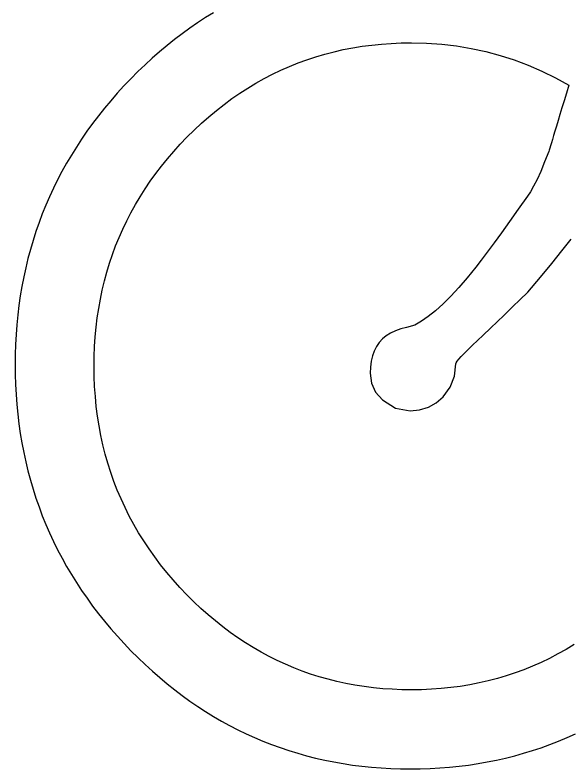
# Model space of a CAD drawing. Extents: x 99976 to 100136, y 99905 to 100011.
# Drawn here: x 100020.796 to 100020.8639, y 99975.747 to 99975.8394 of the extents above; entities that cross this region are included whole.
import ezdxf

# ---------------------------------------------------------------- set-up
doc = ezdxf.new("R2010")
doc.units = 0
doc.layers.add('TR_SN_ConstructionSigns', color=7, linetype='Continuous')

msp = doc.modelspace()

# ---------------------------------------------------------------- linework, layer by layer
at = {"layer": 'TR_SN_ConstructionSigns'}
for p, q in [((100020.820269, 99975.839653), (100020.819298, 99975.839052)), ((100020.818337, 99975.838424), (100020.817388, 99975.837769)), ((100020.819298, 99975.839052), (100020.818337, 99975.838424)), ((100020.817388, 99975.837769), (100020.816448, 99975.837088)), ((100020.816448, 99975.837088), (100020.81552, 99975.836379)), ((100020.814603, 99975.835644), (100020.813696, 99975.834883)), ((100020.81552, 99975.836379), (100020.814603, 99975.835644)), ((100020.837315, 99975.835356), (100020.838477, 99975.835544)), ((100020.838477, 99975.835544), (100020.839652, 99975.835698)), ((100020.839652, 99975.835698), (100020.840842, 99975.835817)), ((100020.840842, 99975.835817), (100020.842045, 99975.835903)), ((100020.842045, 99975.835903), (100020.843263, 99975.835954)), ((100020.843263, 99975.835954), (100020.844495, 99975.835971)), ((100020.844495, 99975.835971), (100020.846365, 99975.835929)), ((100020.846365, 99975.835929), (100020.848212, 99975.8358)), ((100020.848212, 99975.8358), (100020.850035, 99975.835587)), ((100020.850035, 99975.835587), (100020.851834, 99975.835288)), ((100020.813696, 99975.834883), (100020.812799, 99975.834094)), ((100020.832809, 99975.834261), (100020.833915, 99975.834586)), ((100020.833915, 99975.834586), (100020.835034, 99975.834877)), ((100020.835034, 99975.834877), (100020.836168, 99975.835133)), ((100020.836168, 99975.835133), (100020.837315, 99975.835356)), ((100020.851834, 99975.835288), (100020.853609, 99975.834903)), ((100020.853609, 99975.834903), (100020.85536, 99975.834433)), ((100020.812799, 99975.834094), (100020.811914, 99975.833279)), ((100020.830641, 99975.833508), (100020.831718, 99975.833902)), ((100020.831718, 99975.833902), (100020.832809, 99975.834261)), ((100020.85536, 99975.834433), (100020.857088, 99975.833877)), ((100020.857088, 99975.833877), (100020.858792, 99975.833236)), ((100020.811914, 99975.833279), (100020.811039, 99975.832437)), ((100020.828528, 99975.832619), (100020.829578, 99975.833081)), ((100020.829578, 99975.833081), (100020.830641, 99975.833508)), ((100020.858792, 99975.833236), (100020.860472, 99975.83251)), ((100020.811039, 99975.832437), (100020.810175, 99975.831569)), ((100020.826472, 99975.831593), (100020.827493, 99975.832123)), ((100020.827493, 99975.832123), (100020.828528, 99975.832619)), ((100020.860472, 99975.83251), (100020.862129, 99975.831698)), ((100020.810175, 99975.831569), (100020.809329, 99975.830682)), ((100020.824472, 99975.83043), (100020.825465, 99975.831028)), ((100020.825465, 99975.831028), (100020.826472, 99975.831593)), ((100020.862129, 99975.831698), (100020.863761, 99975.830801)), ((100020.809329, 99975.830682), (100020.808509, 99975.829783)), ((100020.823493, 99975.829797), (100020.824472, 99975.83043)), ((100020.863761, 99975.830801), (100020.863462, 99975.829799)), ((100020.808509, 99975.829783), (100020.807716, 99975.828875)), ((100020.821577, 99975.828429), (100020.822528, 99975.82913)), ((100020.822528, 99975.82913), (100020.823493, 99975.829797)), ((100020.863462, 99975.829799), (100020.863183, 99975.828862)), ((100020.807716, 99975.828875), (100020.806948, 99975.827955)), ((100020.82064, 99975.827693), (100020.821577, 99975.828429)), ((100020.863183, 99975.828862), (100020.862922, 99975.82799)), ((100020.806948, 99975.827955), (100020.806206, 99975.827024)), ((100020.819717, 99975.826924), (100020.82064, 99975.827693)), ((100020.862681, 99975.827183), (100020.862458, 99975.826441)), ((100020.862922, 99975.82799), (100020.862681, 99975.827183)), ((100020.806206, 99975.827024), (100020.805491, 99975.826083)), ((100020.818808, 99975.82612), (100020.819717, 99975.826924)), ((100020.862458, 99975.826441), (100020.862255, 99975.825763)), ((100020.805491, 99975.826083), (100020.804801, 99975.825131)), ((100020.817914, 99975.825282), (100020.818808, 99975.82612)), ((100020.862255, 99975.825763), (100020.862071, 99975.82515)), ((100020.804801, 99975.825131), (100020.804137, 99975.824168)), ((100020.816207, 99975.823546), (100020.817033, 99975.824409)), ((100020.817033, 99975.824409), (100020.817914, 99975.825282)), ((100020.861906, 99975.824602), (100020.861759, 99975.824119)), ((100020.862071, 99975.82515), (100020.861906, 99975.824602)), ((100020.804137, 99975.824168), (100020.8035, 99975.823194)), ((100020.815412, 99975.822669), (100020.816207, 99975.823546)), ((100020.861632, 99975.823701), (100020.861525, 99975.823347)), ((100020.861759, 99975.824119), (100020.861632, 99975.823701)), ((100020.8035, 99975.823194), (100020.802888, 99975.82221)), ((100020.814649, 99975.821779), (100020.815412, 99975.822669)), ((100020.861315, 99975.822675), (100020.860804, 99975.821374)), ((100020.861366, 99975.822834), (100020.861315, 99975.822675)), ((100020.861436, 99975.823058), (100020.861366, 99975.822834)), ((100020.861525, 99975.823347), (100020.861436, 99975.823058)), ((100020.802888, 99975.82221), (100020.802303, 99975.821214)), ((100020.813917, 99975.820875), (100020.814649, 99975.821779)), ((100020.802303, 99975.821214), (100020.801743, 99975.820208)), ((100020.813216, 99975.819958), (100020.813917, 99975.820875)), ((100020.860804, 99975.821374), (100020.860324, 99975.82023)), ((100020.801743, 99975.820208), (100020.80121, 99975.819191)), ((100020.812546, 99975.819027), (100020.813216, 99975.819958)), ((100020.860324, 99975.82023), (100020.859877, 99975.819241)), ((100020.80121, 99975.819191), (100020.800702, 99975.818164)), ((100020.811907, 99975.818083), (100020.812546, 99975.819027)), ((100020.859877, 99975.819241), (100020.859461, 99975.818408)), ((100020.800702, 99975.818164), (100020.800221, 99975.817125)), ((100020.811299, 99975.817125), (100020.811907, 99975.818083)), ((100020.859461, 99975.818408), (100020.859077, 99975.81773)), ((100020.800221, 99975.817125), (100020.799765, 99975.816076)), ((100020.810723, 99975.816153), (100020.811299, 99975.817125)), ((100020.858725, 99975.817209), (100020.857575, 99975.815584)), ((100020.859077, 99975.81773), (100020.858725, 99975.817209)), ((100020.810177, 99975.815168), (100020.810723, 99975.816153)), ((100020.799765, 99975.816076), (100020.799336, 99975.815016)), ((100020.809663, 99975.81417), (100020.810177, 99975.815168)), ((100020.857575, 99975.815584), (100020.856507, 99975.814086)), ((100020.799336, 99975.815016), (100020.798932, 99975.813945)), ((100020.798932, 99975.813945), (100020.798555, 99975.812863)), ((100020.80918, 99975.813158), (100020.809663, 99975.81417)), ((100020.856507, 99975.814086), (100020.85552, 99975.812714)), ((100020.798555, 99975.812863), (100020.798204, 99975.81177)), ((100020.808728, 99975.812132), (100020.80918, 99975.813158)), ((100020.85552, 99975.812714), (100020.854616, 99975.811469)), ((100020.798204, 99975.81177), (100020.797879, 99975.810667)), ((100020.808307, 99975.811093), (100020.808728, 99975.812132)), ((100020.854616, 99975.811469), (100020.853794, 99975.810351)), ((100020.862929, 99975.810508), (100020.864037, 99975.811936)), ((100020.797879, 99975.810667), (100020.797579, 99975.809553)), ((100020.807918, 99975.81004), (100020.808307, 99975.811093)), ((100020.80756, 99975.808974), (100020.807918, 99975.81004)), ((100020.853794, 99975.810351), (100020.853055, 99975.809359)), ((100020.861676, 99975.808952), (100020.862929, 99975.810508)), ((100020.797579, 99975.809553), (100020.797306, 99975.808428)), ((100020.807232, 99975.807894), (100020.80756, 99975.808974)), ((100020.853055, 99975.809359), (100020.852397, 99975.808493)), ((100020.86028, 99975.807266), (100020.861676, 99975.808952)), ((100020.797306, 99975.808428), (100020.797059, 99975.807292)), ((100020.806936, 99975.806801), (100020.807232, 99975.807894)), ((100020.852397, 99975.808493), (100020.851336, 99975.807187)), ((100020.797059, 99975.807292), (100020.796838, 99975.806146)), ((100020.851336, 99975.807187), (100020.850311, 99975.806)), ((100020.85874, 99975.805451), (100020.86028, 99975.807266)), ((100020.796838, 99975.806146), (100020.796642, 99975.804989)), ((100020.806671, 99975.805694), (100020.806936, 99975.806801)), ((100020.850311, 99975.806), (100020.849322, 99975.804934)), ((100020.806438, 99975.804574), (100020.806671, 99975.805694)), ((100020.858071, 99975.804784), (100020.858445, 99975.805154)), ((100020.858445, 99975.805154), (100020.85874, 99975.805451)), ((100020.796642, 99975.804989), (100020.796473, 99975.80382)), ((100020.806235, 99975.80344), (100020.806438, 99975.804574)), ((100020.849322, 99975.804934), (100020.848369, 99975.803987)), ((100020.85709, 99975.803827), (100020.85762, 99975.804342)), ((100020.85762, 99975.804342), (100020.858071, 99975.804784)), ((100020.796473, 99975.80382), (100020.79633, 99975.802641)), ((100020.806064, 99975.802292), (100020.806235, 99975.80344)), ((100020.847451, 99975.803161), (100020.84657, 99975.802455)), ((100020.848369, 99975.803987), (100020.847451, 99975.803161)), ((100020.855797, 99975.80258), (100020.856483, 99975.80324)), ((100020.856483, 99975.80324), (100020.85709, 99975.803827)), ((100020.79633, 99975.802641), (100020.796213, 99975.801452)), ((100020.805924, 99975.801131), (100020.806064, 99975.802292)), ((100020.84657, 99975.802455), (100020.845725, 99975.801868)), ((100020.855032, 99975.801848), (100020.855797, 99975.80258)), ((100020.796213, 99975.801452), (100020.796122, 99975.800251)), ((100020.844915, 99975.801402), (100020.843909, 99975.801107)), ((100020.845725, 99975.801868), (100020.844915, 99975.801402)), ((100020.85419, 99975.801043), (100020.855032, 99975.801848)), ((100020.805815, 99975.799957), (100020.805924, 99975.801131)), ((100020.841958, 99975.800424), (100020.841431, 99975.800089)), ((100020.842546, 99975.800705), (100020.841958, 99975.800424)), ((100020.843197, 99975.800932), (100020.842546, 99975.800705)), ((100020.843909, 99975.801107), (100020.843197, 99975.800932)), ((100020.853269, 99975.800165), (100020.85419, 99975.801043)), ((100020.796122, 99975.800251), (100020.796057, 99975.79904)), ((100020.805737, 99975.798769), (100020.805815, 99975.799957)), ((100020.840967, 99975.799701), (100020.840564, 99975.79926)), ((100020.841431, 99975.800089), (100020.840967, 99975.799701)), ((100020.851961, 99975.798925), (100020.852574, 99975.799513)), ((100020.852574, 99975.799513), (100020.853269, 99975.800165)), ((100020.796057, 99975.79904), (100020.796018, 99975.797818)), ((100020.80569, 99975.797567), (100020.805737, 99975.798769)), ((100020.840223, 99975.798766), (100020.839945, 99975.798218)), ((100020.840564, 99975.79926), (100020.840223, 99975.798766)), ((100020.85143, 99975.798403), (100020.851961, 99975.798925)), ((100020.796018, 99975.797818), (100020.796005, 99975.796585)), ((100020.839728, 99975.797617), (100020.839573, 99975.796963)), ((100020.839945, 99975.798218), (100020.839728, 99975.797617)), ((100020.850612, 99975.797554), (100020.85098, 99975.797946)), ((100020.85098, 99975.797946), (100020.85143, 99975.798403)), ((100020.805674, 99975.796352), (100020.80569, 99975.797567)), ((100020.839573, 99975.796963), (100020.83948, 99975.796255)), ((100020.849958, 99975.79664), (100020.849999, 99975.796771)), ((100020.849999, 99975.796771), (100020.850122, 99975.796967)), ((100020.850122, 99975.796967), (100020.850326, 99975.797228)), ((100020.850326, 99975.797228), (100020.850612, 99975.797554)), ((100020.796005, 99975.796585), (100020.796018, 99975.795343)), ((100020.805691, 99975.795102), (100020.805674, 99975.796352)), ((100020.83948, 99975.796255), (100020.839449, 99975.795494)), ((100020.849782, 99975.795147), (100020.849958, 99975.79664)), ((100020.796018, 99975.795343), (100020.796057, 99975.794113)), ((100020.805742, 99975.793865), (100020.805691, 99975.795102)), ((100020.839449, 99975.795494), (100020.839617, 99975.794279)), ((100020.849254, 99975.793801), (100020.849782, 99975.795147)), ((100020.796057, 99975.794113), (100020.796122, 99975.792894)), ((100020.839617, 99975.794279), (100020.840121, 99975.793196)), ((100020.805826, 99975.792642), (100020.805742, 99975.793865)), ((100020.840121, 99975.793196), (100020.840961, 99975.792244)), ((100020.848375, 99975.792602), (100020.849254, 99975.793801)), ((100020.796122, 99975.792894), (100020.796213, 99975.791686)), ((100020.805943, 99975.791433), (100020.805826, 99975.792642)), ((100020.840961, 99975.792244), (100020.842562, 99975.791246)), ((100020.847529, 99975.791863), (100020.848375, 99975.792602)), ((100020.796213, 99975.791686), (100020.79633, 99975.790489)), ((100020.806095, 99975.790239), (100020.805943, 99975.791433)), ((100020.842562, 99975.791246), (100020.844344, 99975.790914)), ((100020.845513, 99975.791019), (100020.846575, 99975.791336)), ((100020.846575, 99975.791336), (100020.847529, 99975.791863)), ((100020.79633, 99975.790489), (100020.796474, 99975.789303)), ((100020.80628, 99975.789058), (100020.806095, 99975.790239)), ((100020.844344, 99975.790914), (100020.845513, 99975.791019)), ((100020.796474, 99975.789303), (100020.796643, 99975.788129)), ((100020.806498, 99975.787891), (100020.80628, 99975.789058)), ((100020.796643, 99975.788129), (100020.796838, 99975.786966)), ((100020.80675, 99975.786738), (100020.806498, 99975.787891)), ((100020.796838, 99975.786966), (100020.797059, 99975.785814)), ((100020.807036, 99975.785599), (100020.80675, 99975.786738)), ((100020.797059, 99975.785814), (100020.797307, 99975.784673)), ((100020.807356, 99975.784474), (100020.807036, 99975.785599)), ((100020.797307, 99975.784673), (100020.79758, 99975.783543)), ((100020.807709, 99975.783362), (100020.807356, 99975.784474)), ((100020.79758, 99975.783543), (100020.79788, 99975.782425)), ((100020.808095, 99975.782265), (100020.807709, 99975.783362)), ((100020.79788, 99975.782425), (100020.798205, 99975.781318)), ((100020.808516, 99975.781182), (100020.808095, 99975.782265)), ((100020.798205, 99975.781318), (100020.798557, 99975.780222)), ((100020.808969, 99975.780113), (100020.808516, 99975.781182)), ((100020.798557, 99975.780222), (100020.798934, 99975.779137)), ((100020.809457, 99975.779057), (100020.808969, 99975.780113)), ((100020.798934, 99975.779137), (100020.799338, 99975.778063)), ((100020.809978, 99975.778016), (100020.809457, 99975.779057)), ((100020.799338, 99975.778063), (100020.799768, 99975.777001)), ((100020.810533, 99975.776988), (100020.809978, 99975.778016)), ((100020.799768, 99975.777001), (100020.800223, 99975.77595)), ((100020.811121, 99975.775975), (100020.810533, 99975.776988)), ((100020.800223, 99975.77595), (100020.800705, 99975.77491)), ((100020.811743, 99975.774975), (100020.811121, 99975.775975)), ((100020.800705, 99975.77491), (100020.801213, 99975.773881)), ((100020.812399, 99975.773989), (100020.811743, 99975.774975)), ((100020.801213, 99975.773881), (100020.801747, 99975.772864)), ((100020.813088, 99975.773018), (100020.812399, 99975.773989)), ((100020.801747, 99975.772864), (100020.802307, 99975.771857)), ((100020.813811, 99975.77206), (100020.813088, 99975.773018)), ((100020.802307, 99975.771857), (100020.802893, 99975.770862)), ((100020.814568, 99975.771116), (100020.813811, 99975.77206)), ((100020.802893, 99975.770862), (100020.803505, 99975.769878)), ((100020.815358, 99975.770186), (100020.814568, 99975.771116)), ((100020.816182, 99975.76927), (100020.815358, 99975.770186)), ((100020.803505, 99975.769878), (100020.804143, 99975.768906)), ((100020.817039, 99975.768368), (100020.816182, 99975.76927)), ((100020.804143, 99975.768906), (100020.804807, 99975.767944)), ((100020.817888, 99975.767522), (100020.817039, 99975.768368)), ((100020.804807, 99975.767944), (100020.805497, 99975.766994)), ((100020.818749, 99975.766708), (100020.817888, 99975.767522)), ((100020.805497, 99975.766994), (100020.806213, 99975.766055)), ((100020.819623, 99975.765926), (100020.818749, 99975.766708)), ((100020.806213, 99975.766055), (100020.806955, 99975.765127)), ((100020.820511, 99975.765176), (100020.819623, 99975.765926)), ((100020.806955, 99975.765127), (100020.807723, 99975.76421)), ((100020.821411, 99975.764458), (100020.820511, 99975.765176)), ((100020.822325, 99975.763772), (100020.821411, 99975.764458)), ((100020.807723, 99975.76421), (100020.808517, 99975.763305)), ((100020.823251, 99975.763117), (100020.822325, 99975.763772)), ((100020.808517, 99975.763305), (100020.809338, 99975.762411)), ((100020.824191, 99975.762495), (100020.823251, 99975.763117)), ((100020.809338, 99975.762411), (100020.810184, 99975.761527)), ((100020.825143, 99975.761904), (100020.824191, 99975.762495)), ((100020.826109, 99975.761346), (100020.825143, 99975.761904)), ((100020.863428, 99975.76169), (100020.862425, 99975.761124)), ((100020.864418, 99975.76229), (100020.863428, 99975.76169)), ((100020.810184, 99975.761527), (100020.811049, 99975.760663)), ((100020.827087, 99975.760819), (100020.826109, 99975.761346)), ((100020.828079, 99975.760324), (100020.827087, 99975.760819)), ((100020.862425, 99975.761124), (100020.861407, 99975.760592)), ((100020.811049, 99975.760663), (100020.811924, 99975.759826)), ((100020.811924, 99975.759826), (100020.81281, 99975.759015)), ((100020.829083, 99975.759861), (100020.828079, 99975.760324)), ((100020.830101, 99975.75943), (100020.829083, 99975.759861)), ((100020.860377, 99975.760095), (100020.859332, 99975.759632)), ((100020.861407, 99975.760592), (100020.860377, 99975.760095)), ((100020.81281, 99975.759015), (100020.813707, 99975.75823)), ((100020.831132, 99975.759031), (100020.830101, 99975.75943)), ((100020.832175, 99975.758664), (100020.831132, 99975.759031)), ((100020.858274, 99975.759203), (100020.857202, 99975.758808)), ((100020.859332, 99975.759632), (100020.858274, 99975.759203)), ((100020.813707, 99975.75823), (100020.814615, 99975.757472)), ((100020.833232, 99975.758329), (100020.832175, 99975.758664)), ((100020.834302, 99975.758026), (100020.833232, 99975.758329)), ((100020.835384, 99975.757754), (100020.834302, 99975.758026)), ((100020.855018, 99975.758122), (100020.853906, 99975.757831)), ((100020.856117, 99975.758448), (100020.855018, 99975.758122)), ((100020.857202, 99975.758808), (100020.856117, 99975.758448)), ((100020.814615, 99975.757472), (100020.815533, 99975.756741)), ((100020.83648, 99975.757515), (100020.835384, 99975.757754)), ((100020.837589, 99975.757307), (100020.83648, 99975.757515)), ((100020.838711, 99975.757132), (100020.837589, 99975.757307)), ((100020.839845, 99975.756988), (100020.838711, 99975.757132)), ((100020.849319, 99975.757007), (100020.848138, 99975.756887)), ((100020.850486, 99975.757162), (100020.849319, 99975.757007)), ((100020.85164, 99975.75735), (100020.850486, 99975.757162)), ((100020.852779, 99975.757573), (100020.85164, 99975.75735)), ((100020.853906, 99975.757831), (100020.852779, 99975.757573)), ((100020.815533, 99975.756741), (100020.816462, 99975.756037)), ((100020.840993, 99975.756877), (100020.839845, 99975.756988)), ((100020.842154, 99975.756797), (100020.840993, 99975.756877)), ((100020.843328, 99975.756749), (100020.842154, 99975.756797)), ((100020.844515, 99975.756733), (100020.843328, 99975.756749)), ((100020.845736, 99975.75675), (100020.844515, 99975.756733)), ((100020.846944, 99975.756801), (100020.845736, 99975.75675)), ((100020.848138, 99975.756887), (100020.846944, 99975.756801)), ((100020.816462, 99975.756037), (100020.817401, 99975.755359)), ((100020.817401, 99975.755359), (100020.818352, 99975.754707)), ((100020.818352, 99975.754707), (100020.819313, 99975.754082)), ((100020.819313, 99975.754082), (100020.820285, 99975.753484)), ((100020.820285, 99975.753484), (100020.821267, 99975.752912)), ((100020.821267, 99975.752912), (100020.82226, 99975.752367)), ((100020.82226, 99975.752367), (100020.823264, 99975.751849)), ((100020.823264, 99975.751849), (100020.824279, 99975.751357)), ((100020.824279, 99975.751357), (100020.825304, 99975.750891)), ((100020.825304, 99975.750891), (100020.82634, 99975.750453)), ((100020.862509, 99975.750448), (100020.863549, 99975.750886)), ((100020.863549, 99975.750886), (100020.864579, 99975.751351)), ((100020.82634, 99975.750453), (100020.827387, 99975.750041)), ((100020.827387, 99975.750041), (100020.828444, 99975.749655)), ((100020.828444, 99975.749655), (100020.829512, 99975.749296)), ((100020.859322, 99975.749293), (100020.860396, 99975.749651)), ((100020.860396, 99975.749651), (100020.861458, 99975.750036)), ((100020.861458, 99975.750036), (100020.862509, 99975.750448)), ((100020.829512, 99975.749296), (100020.830591, 99975.748964)), ((100020.830591, 99975.748964), (100020.831681, 99975.748658)), ((100020.857143, 99975.748656), (100020.858238, 99975.748961)), ((100020.858238, 99975.748961), (100020.859322, 99975.749293)), ((100020.831681, 99975.748658), (100020.832781, 99975.748379)), ((100020.832781, 99975.748379), (100020.833892, 99975.748126)), ((100020.833892, 99975.748126), (100020.835014, 99975.7479)), ((100020.835014, 99975.7479), (100020.836146, 99975.747701)), ((100020.852653, 99975.7477), (100020.853792, 99975.747899)), ((100020.853792, 99975.747899), (100020.85492, 99975.748125)), ((100020.85492, 99975.748125), (100020.856037, 99975.748377)), ((100020.856037, 99975.748377), (100020.857143, 99975.748656)), ((100020.836146, 99975.747701), (100020.837289, 99975.747528)), ((100020.837289, 99975.747528), (100020.838443, 99975.747382)), ((100020.838443, 99975.747382), (100020.839607, 99975.747262)), ((100020.839607, 99975.747262), (100020.840782, 99975.747169)), ((100020.840782, 99975.747169), (100020.841968, 99975.747102)), ((100020.841968, 99975.747102), (100020.843165, 99975.747063)), ((100020.843165, 99975.747063), (100020.844372, 99975.747049)), ((100020.844372, 99975.747049), (100020.845588, 99975.747062)), ((100020.845588, 99975.747062), (100020.846793, 99975.747102)), ((100020.846793, 99975.747102), (100020.847987, 99975.747169)), ((100020.847987, 99975.747169), (100020.84917, 99975.747262)), ((100020.84917, 99975.747262), (100020.850342, 99975.747381)), ((100020.850342, 99975.747381), (100020.851503, 99975.747527)), ((100020.851503, 99975.747527), (100020.852653, 99975.7477))]:
    msp.add_line(p, q, dxfattribs=at)

doc.saveas('drawing.dxf')
